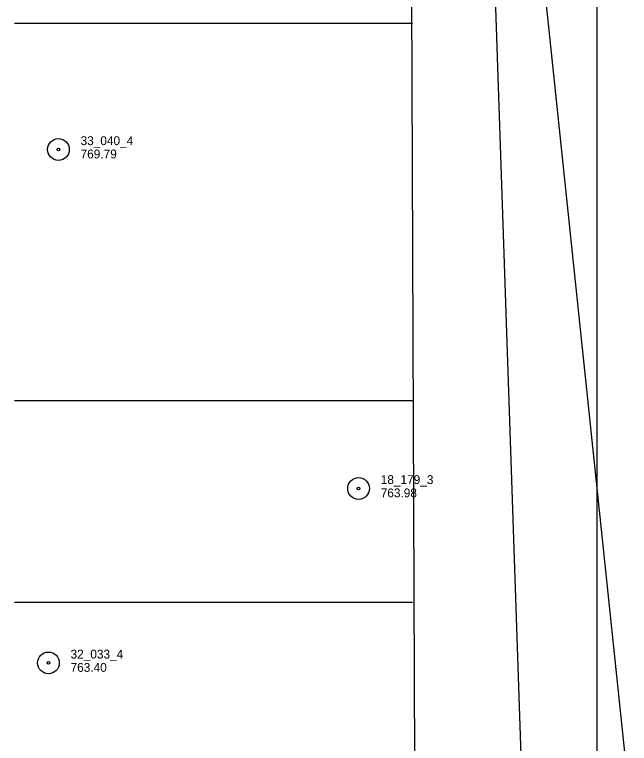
# Model space of a CAD drawing. Extents: x 589250 to 1188077, y 162953 to 363065.
# Drawn here: x 592857.6 to 593274.3, y 174945.5 to 175439.3 of the extents above; entities that cross this region are included whole.
import ezdxf

# ---------------------------------------------------------------- set-up
doc = ezdxf.new("R2010")
doc.units = 0
for name, color, linetype in [('E_DRN_DrainTile', 7, 'Continuous'), ('E_DRN_Pipe', 7, 'Continuous'), ('E_MAP_PassPoints', 7, 'Continuous')]:
    doc.layers.add(name, color=color, linetype=linetype)

msp = doc.modelspace()

# ---------------------------------------------------------------- linework, layer by layer
at = {"layer": 'E_DRN_DrainTile'}
for p, q in [((593125.84, 175669.15), (593128.89, 174885.9)), ((593252.32, 175641.72), (593252.32, 174916.38)), ((593127.37, 175433.34), (592857.65, 175433.34)), ((593127.37, 175177.53), (592857.65, 175177.53)), ((593127.37, 175040.95), (592857.65, 175040.95))]:
    msp.add_line(p, q, dxfattribs=at)
at = {"layer": 'E_DRN_Pipe'}
for points in [[(593175.95, 175670.67), (593202.32, 174890.89)], [(593197.05, 175644.37), (593274.34, 174907.37)]]:
    msp.add_lwpolyline(points, dxfattribs=at)
at = {"layer": 'E_MAP_PassPoints'}
for centre, radius in [((592887.38, 175347.89), 7.38), ((592887.38, 175347.89), 7.38), ((592887.38, 175347.89), 7.38), ((592887.38, 175347.89), 7.38), ((592887.38, 175347.89), 0.945), ((592887.38, 175347.89), 0.945), ((592887.38, 175347.89), 0.945), ((592887.38, 175347.89), 0.945), ((593090.8, 175118.26), 7.38), ((593090.8, 175118.26), 7.38), ((593090.8, 175118.26), 0.945), ((593090.8, 175118.26), 0.945), ((592880.6, 175000.04), 7.38), ((592880.6, 175000.04), 7.38), ((592880.6, 175000.04), 7.38), ((592880.6, 175000.04), 7.38), ((592880.6, 175000.04), 0.945), ((592880.6, 175000.04), 0.945), ((592880.6, 175000.04), 0.945), ((592880.6, 175000.04), 0.945)]:
    msp.add_circle(centre, radius, dxfattribs=at)

# ---------------------------------------------------------------- texts
for s, p in [('33_040_4', (592902.38, 175350.87)), ('33_040_4', (592902.38, 175350.87)), ('33_040_4', (592902.38, 175350.87)), ('33_040_4', (592902.38, 175350.87)), ('769.79', (592902.38, 175341.87)), ('769.79', (592902.38, 175341.87)), ('769.79', (592902.38, 175341.87)), ('769.79', (592902.38, 175341.87)), ('18_179_3', (593105.8, 175121.24)), ('18_179_3', (593105.8, 175121.24)), ('763.98', (593105.8, 175112.24)), ('763.98', (593105.8, 175112.24)), ('32_033_4', (592895.6, 175003.02)), ('32_033_4', (592895.6, 175003.02)), ('32_033_4', (592895.6, 175003.02)), ('32_033_4', (592895.6, 175003.02)), ('763.40', (592895.6, 174994.02)), ('763.40', (592895.6, 174994.02)), ('763.40', (592895.6, 174994.02)), ('763.40', (592895.6, 174994.02))]:
    msp.add_text(s, height=6, dxfattribs=at).set_placement(p)

doc.saveas('drawing.dxf')
